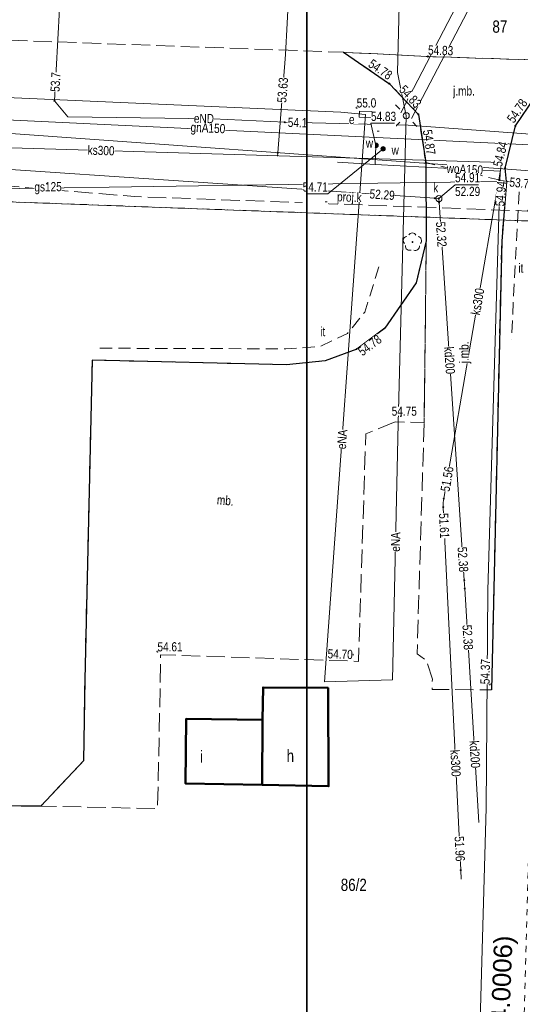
# Model space of a CAD drawing. Header units: metres. Extents: x 5504996 to 5514259, y 5943254 to 5951281.
# Tile 261 of 656: x 5509654 to 5509695, y 5947959 to 5948039. Entities that reach past the tile are written whole.
import ezdxf

# ---------------------------------------------------------------- set-up
doc = ezdxf.new("R2010")
doc.units = ezdxf.units.M
for name, pattern in [('L_0_02', [0]), ('L_0_03', [1, 0.5, -0.5]), ('L_0_04', [1.5, 1, -0.5]), ('L_0_06', [2, 1.5, -0.5])]:
    doc.linetypes.add(name, pattern=pattern)
doc.layers.get('0').update_dxf_attribs({"linetype": 'CONTINUOUS', "lineweight": 18, "true_color": 0x000000})
for name, color, linetype, lineweight, true_color in [('EGB_Budynek', 7, 'CONTINUOUS', 50, 0x0a0909), ('EGB_DzialkaEwidencyjna', 7, 'L_0_02', 18, 0x000000), ('EGB_KonturUzytkuGruntowego', 7, 'L_0_03', 18, 0x008000), ('GES_InneUrzadzeniaTowarzyszace_P', 7, 'CONTINUOUS', 18, 0x000000), ('GES_PrzewodElektroenergetyczny', 1, 'CONTINUOUS', 18, 0xff0000), ('GES_PrzewodGazowy', 7, 'CONTINUOUS', 18, 0xbfbf00), ('GES_PrzewodKanalizacyjny', 7, 'CONTINUOUS', 18, 0x803300), ('GES_PrzewodKanalizacyjny-Projektowany', 7, 'CONTINUOUS', 18, 0x803300), ('GES_PrzewodWodociagowy', 5, 'CONTINUOUS', 18, 0x0000ff), ('GES_Rzedna', 7, 'CONTINUOUS', 18, 0x000000), ('GES_UrzadzeniaSiecElektroenergetyczna_P', 7, 'CONTINUOUS', 18, 0x000000), ('GES_UrzadzeniaSiecKanalizacyjna_P', 7, 'CONTINUOUS', 18, 0x000000), ('GES_UrzadzeniaSiecWodociagowa_P', 7, 'CONTINUOUS', 18, 0x000000), ('OT_Komunikacja', 7, 'CONTINUOUS', 18, 0x000000), ('OT_Rzedna', 7, 'CONTINUOUS', 18, 0x000000), ('OT_ZagospodarowanieTerenu', 7, 'CONTINUOUS', 18, 0x000000), ('OT_ZagospodarowanieTerenu_P', 7, 'CONTINUOUS', 18, 0x000000)]:
    doc.layers.add(name, color=color, linetype=linetype, lineweight=lineweight, true_color=true_color)
doc.layers.add('EGB_ObrebEwidencyjny', color=1, linetype='CONTINUOUS', lineweight=18)
doc.styles.add('Arial', font='Arial.ttf')
doc.styles.get("Standard").update_dxf_attribs({"font": 'simplex.shx'})

# ---------------------------------------------------------------- blocks, each defined once
blk = doc.blocks.new('SUPP')
at = {"color": 0, "linetype": 'Continuous', "lineweight": 18}
blk.add_circle((0, 0), 0.5, dxfattribs=at)
blk = doc.blocks.new('SUPS01_03')
at = {"linetype": 'Continuous', "lineweight": 13}
blk.add_hatch(color=0, dxfattribs=at).paths.add_polyline_path([(0, -0.09, 1), (0, 0.09, 1)])
at = {"color": 0, "linetype": 'Continuous', "lineweight": 13}
blk.add_circle((0, 0), 0.0906, dxfattribs=at)
blk = doc.blocks.new('SUPS01_05')
at = {"linetype": 'Continuous', "lineweight": 13}
blk.add_hatch(color=0, dxfattribs=at).paths.add_polyline_path([(0, -0.09, 1), (0, 0.09, 1)])
at = {"color": 0, "linetype": 'Continuous', "lineweight": 13}
blk.add_circle((0, 0), 0.0906, dxfattribs=at)
blk = doc.blocks.new('SUPS01_08')
at = {"linetype": 'Continuous', "lineweight": 13}
blk.add_hatch(color=0, dxfattribs=at).paths.add_polyline_path([(0, -0.09, 1), (0, 0.09, 1)])
at = {"color": 0, "linetype": 'Continuous', "lineweight": 13}
blk.add_circle((0, 0), 0.0906, dxfattribs=at)
blk = doc.blocks.new('SUPS01_04')
at = {"linetype": 'Continuous', "lineweight": 13}
blk.add_hatch(color=0, dxfattribs=at).paths.add_polyline_path([(0, -0.09, 1), (0, 0.09, 1)])
at = {"color": 0, "linetype": 'Continuous', "lineweight": 13}
blk.add_circle((0, 0), 0.0906, dxfattribs=at)
blk = doc.blocks.new('SUES')
at = {"color": 0, "linetype": 'Continuous', "lineweight": 18, "flags": 128}
blk.add_lwpolyline([(1, 0.5), (1, -0.5), (-1, -0.5), (-1, 0.5)], close=True, dxfattribs=at)
blk = doc.blocks.new('SUEO')
at = {"color": 0, "linetype": 'Continuous', "lineweight": 18, "flags": 128}
for points in [[(-1.06, 1.06), (-1.76, 1.76)], [(1.76, 1.76), (1.06, 1.06)], [(-1.74, -1.74), (-1.06, -1.06)], [(1.06, -1.06), (1.76, -1.76)]]:
    blk.add_lwpolyline(points, dxfattribs=at)
at = {"color": 0, "linetype": 'Continuous', "lineweight": 18}
blk.add_circle((0, 0), 0.5, dxfattribs=at)
blk = doc.blocks.new('SUKS')
at = {"color": 0, "linetype": 'Continuous', "lineweight": 18}
blk.add_circle((0, 0), 0.5, dxfattribs=at)
blk = doc.blocks.new('SUWW')
at = {"linetype": 'Continuous', "lineweight": 18}
blk.add_hatch(color=0, dxfattribs=at).paths.add_polyline_path([(0, -0.36, 1), (0, 0.36, 1)])
at = {"color": 0, "linetype": 'Continuous', "lineweight": 18}
blk.add_circle((0, 0), 0.361, dxfattribs=at)
blk = doc.blocks.new('OTRS')
at = {"linetype": 'Continuous', "lineweight": 13}
blk.add_hatch(color=0, dxfattribs=at).paths.add_polyline_path([(0, -0.09, 1), (0, 0.09, 1)])
at = {"color": 0, "linetype": 'Continuous', "lineweight": 13}
blk.add_circle((0, 0), 0.0906, dxfattribs=at)
blk = doc.blocks.new('OTRN')
at = {"linetype": 'Continuous', "lineweight": 13}
blk.add_hatch(color=0, dxfattribs=at).paths.add_polyline_path([(0, -0.09, 1), (0, 0.09, 1)])
at = {"color": 0, "linetype": 'Continuous', "lineweight": 13}
blk.add_circle((0, 0), 0.0906, dxfattribs=at)
blk = doc.blocks.new('OTZL')
at = {"linetype": 'Continuous', "lineweight": 18}
blk.add_hatch(color=0, dxfattribs=at).paths.add_polyline_path([(0, -0.07, 1), (0, 0.07, 1)])
at = {"color": 0, "linetype": 'Continuous', "lineweight": 18}
blk.add_circle((0, 0), 0.0721, dxfattribs=at)
for centre, radius, start, end in [((-0.8, 0.24), 0.7, 101.6336, 222.6141), ((-0.02, 0.82), 0.68, 29.5388, 149.6209), ((0.78, 0.24), 0.7, 318.5035, 78.3664), ((-0.46, -0.64), 0.7, 175.1009, 291.5014), ((0.46, -0.66), 0.7, 249.444, 4.8991)]:
    blk.add_arc(centre, radius, start, end, dxfattribs=at)

msp = doc.modelspace()

# ---------------------------------------------------------------- linework, layer by layer
at = {"layer": 'EGB_Budynek', "linetype": 'Continuous', "lineweight": 50, "flags": 128}
for points in [[(5509673.56, 5947976.52), (5509673.61, 5947981.83), (5509673.64, 5947984.46), (5509678.94, 5947984.41), (5509678.98, 5947976.41)], [(5509673.56, 5947976.52), (5509667.33, 5947976.63), (5509667.39, 5947981.91), (5509673.61, 5947981.83)]]:
    msp.add_lwpolyline(points, close=True, dxfattribs=at)
at = {"layer": 'EGB_DzialkaEwidencyjna', "linetype": 'CONTINUOUS', "lineweight": 18}
for p, q in [((5509696.68, 5948022.39), (5509594.76, 5948026.15)), ((5509594.76, 5948026.15), (5509696.68, 5948022.39))]:
    msp.add_line(p, q, dxfattribs=at)
at = {"layer": 'EGB_KonturUzytkuGruntowego', "color": 96, "linetype": 'L_0_03', "lineweight": 18, "true_color": 0x008000, "flags": 128}
for points in [[(5508597.61, 5947935.71), (5508597.55, 5947948.08), (5508602.03, 5947948.57), (5508602.08, 5947938.57), (5508604.73, 5947935.22), (5508654.68, 5947930.72), (5508698.68, 5947913.97), (5508722.9, 5947910.73), (5508793.21, 5947901.31), (5508795.94, 5947900.95), (5508803.63, 5947898.73), (5508825.53, 5947892.4), (5508866.02, 5947880.71), (5508876.03, 5947875.03), (5508893.77, 5947864.92), (5508898.52, 5947862.44), (5508925.01, 5947848.54), (5509014.84, 5947797.21), (5509042.07, 5947783.91), (5509084.08, 5947766.9), (5509103.75, 5947760.77), (5509054.51, 5947853.99), (5509038.61, 5947912.51), (5509021.12, 5947991.85), (5509022.24, 5948044.37), (5509025.94, 5948069.25), (5509046.98, 5948067.88), (5509050.67, 5948067.68), (5509073.59, 5948066.93), (5509096.54, 5948066.05), (5509127.04, 5948065.27), (5509132.98, 5948065.08), (5509152.99, 5948064.9), (5509173.03, 5948064.56), (5509193, 5948064.29), (5509198.42, 5948063.71), (5509199.18, 5948063.69), (5509220.64, 5948063.25), (5509225.45, 5948063.15), (5509245.01, 5948062.75), (5509257.97, 5948062.5), (5509294.98, 5948061.8), (5509319.32, 5948060.99), (5509356.99, 5948060.25), (5509421.92, 5948058.97), (5509435.89, 5948058.53), (5509466.74, 5948057.56), (5509490.66, 5948056.81), (5509504.11, 5948056.38), (5509557.63, 5948054.7), (5509564.76, 5948054.47), (5509576.68, 5948054.11), (5509620.93, 5948052.71), (5509657.27, 5948051.56), (5509685.44, 5948050.68), (5509686.51, 5948085.74), (5509687.18, 5948108.13), (5509687.88, 5948130.75), (5509693.87, 5948130.58), (5509691.42, 5948050.47), (5509732.28, 5948049.13), (5509730.85, 5948021.07), (5509696.68, 5948022.39), (5509594.76, 5948026.15), (5509499.66, 5948029.64), (5509499.56, 5947905.29), (5509504.5, 5947899.94), (5509587.6, 5947896.1), (5509585.59, 5947864.33), (5509575.37, 5947864.59), (5509576.64, 5947886.08), (5509498.13, 5947890.31), (5509488.23, 5947890.75), (5509488.48, 5947913.74), (5509489.33, 5947995.12), (5509489.7, 5948030.11), (5509479.3, 5948030.34), (5509467.32, 5948030.6), (5509455.22, 5948030.86), (5509385.84, 5948032.34), (5509377.95, 5948032.51), (5509350.87, 5948033.35), (5509349.2, 5947959.13), (5509337.71, 5947959.76), (5509334.66, 5947888.98), (5509297.54, 5947892), (5509292.75, 5947892.4), (5509255.93, 5947895.18), (5509255.67, 5947887.03), (5509254.71, 5947863.82), (5509252.12, 5947789.29), (5509251.67, 5947776.84), (5509251.54, 5947772.88), (5509250.57, 5947745.43), (5509238.85, 5947743.15), (5509239.95, 5947776.32), (5509240.47, 5947791.94), (5509242.64, 5947857.18), (5509213.31, 5947858.09), (5509181.75, 5947859.21), (5509155.43, 5947860.14), (5509148.09, 5947860.4), (5509148.58, 5947872.41), (5509156.2, 5947872.11), (5509168.78, 5947871.69), (5509209.59, 5947870.27), (5509209.84, 5947882.42), (5509210.41, 5947910.65), (5509217.55, 5947910.12), (5509243.89, 5947908.17), (5509243.99, 5947933.37), (5509244.04, 5947945.4), (5509250.22, 5947945.91), (5509269.02, 5947947.43), (5509311.05, 5947971.5), (5509322.9, 5947982.43), (5509336.22, 5948001.66), (5509336.53, 5948033.79), (5509270.72, 5948035.85), (5509259.72, 5948036.18), (5509245.23, 5948036.63), (5509142.07, 5948038.95), (5509087.26, 5948041.33), (5509083.23, 5948041.5), (5509032.28, 5948043.7), (5509031.65, 5948022.04), (5509030.76, 5947991.55), (5509032.54, 5947991.59), (5509038.33, 5947964.49), (5509049.46, 5947912.36), (5509075.97, 5947836.54), (5509081.53, 5947820.99), (5509109.59, 5947773.36), (5509138.95, 5947723.71), (5509132.11, 5947722.74), (5509126.18, 5947721.9), (5509120.95, 5947731.74), (5509108.73, 5947755.83), (5509105.61, 5947756.69), (5509100.47, 5947758.09), (5509081.88, 5947763.18), (5509040.48, 5947779.48), (5509013.58, 5947792.7), (5508975.08, 5947814.8), (5508923.74, 5947844.25), (5508885.92, 5947864.82), (5508863.7, 5947877.03), (5508833.74, 5947885.83), (5508795.87, 5947896.95), (5508793.76, 5947897.24), (5508724.56, 5947906.47), (5508697.07, 5947910.13), (5508654.28, 5947926.6), (5508597.44, 5947931.57)], [(5509594.76, 5948026.15), (5509696.68, 5948022.39), (5509695.09, 5947964.38), (5509694.7, 5947950.21), (5509692.34, 5947863.96), (5509590.97, 5947864.3), (5509585.59, 5947864.33), (5509587.6, 5947896.1), (5509504.5, 5947899.94), (5509499.56, 5947905.29), (5509499.66, 5948029.64)]]:
    msp.add_lwpolyline(points, close=True, dxfattribs=at)
at = {"layer": 'GES_PrzewodElektroenergetyczny', "lineweight": 18}
for p, q in [((5509693.317, 5948047.481), (5509684.857, 5948031.241)), ((5509694.203, 5948047.019), (5509685.743, 5948030.779))]:
    msp.add_line(p, q, dxfattribs=at)
at = {"layer": 'GES_PrzewodElektroenergetyczny', "color": 1, "linetype": 'Continuous', "lineweight": 18, "true_color": 0xff0000, "flags": 128}
for points in [[(5509697.35, 5948023.42), (5509697.35, 5948029.06), (5509695.42, 5948029.52), (5509685.47, 5948030.24), (5509675.41, 5948030.48), (5509669.59, 5948030.77), (5509657.73, 5948030.91), (5509656.66, 5948032.23), (5509657.62, 5948049.72), (5509657.5, 5948051.21), (5509657.13, 5948051.46)], [(5509685.3, 5948031.01), (5509684.6, 5948034.52), (5509684.91, 5948047.64)], [(5509678.65, 5947984.9), (5509681.99, 5948031.12), (5509679.99, 5948031.29), (5509648.41, 5948032.68), (5509617.35, 5948033.8), (5509586.53, 5948034.91), (5509586.53, 5948036.88)], [(5509678.65, 5947984.9), (5509684.19, 5947985.07), (5509684.64, 5948005.94), (5509685.3, 5948031.01)]]:
    msp.add_lwpolyline(points, dxfattribs=at)
at = {"layer": 'GES_PrzewodGazowy', "color": 52, "linetype": 'Continuous', "lineweight": 18, "true_color": 0xbfbf00, "flags": 128}
for points in [[(5509564.13, 5948034.16), (5509570.43, 5948034), (5509589.68, 5948033.65), (5509640.8, 5948031.26), (5509714.68, 5948027.72)], [(5509498.92, 5948030.52), (5509499.76, 5948030.38), (5509501.33, 5948031.12), (5509506.75, 5948031.01), (5509546, 5948030.11), (5509550.14, 5948027.97), (5509573.35, 5948027.2), (5509579.82, 5948027.23), (5509642.85, 5948024.92), (5509686.62, 5948025.56), (5509693.47, 5948025.65), (5509698.37, 5948025.12), (5509745.51, 5948022.16), (5509751.92, 5948029.39), (5509844.88, 5948026.44), (5509893.88, 5948022.95), (5510007.47, 5948020.06), (5510064.6, 5948013.59)]]:
    msp.add_lwpolyline(points, dxfattribs=at)
at = {"layer": 'GES_PrzewodKanalizacyjny', "color": 36, "linetype": 'Continuous', "lineweight": 18, "true_color": 0x803300, "flags": 128}
for points in [[(5509730.99, 5948023.88), (5509693.16, 5948026.7), (5509649.29, 5948029.83), (5509630.84, 5948030.89), (5509619.94, 5948031.41), (5509558.05, 5948032.68), (5509509.11, 5948033.43)], [(5509689.78, 5947968.85), (5509689.74, 5947969.58), (5509688.32, 5947999.14), (5509688.3, 5947999.51), (5509688.36, 5947999.83), (5509693.08, 5948027.19), (5509631.31, 5948029.05), (5509630.95, 5948029.06)], [(5509630.24, 5948028.17), (5509630.58, 5948028.15), (5509687.63, 5948024.29), (5509687.96, 5948024.27), (5509687.98, 5948023.94), (5509690.03, 5947993.2), (5509690.05, 5947992.85), (5509690.07, 5947992.5), (5509691.23, 5947973.47)]]:
    msp.add_lwpolyline(points, dxfattribs=at)
at = {"layer": 'GES_PrzewodKanalizacyjny-Projektowany', "color": 36, "linetype": 'L_0_06', "lineweight": 18, "true_color": 0x803300, "flags": 128}
msp.add_lwpolyline([(5508990.98, 5948042.58), (5508997.85, 5948047.83), (5509017.68, 5948046.64), (5509033.42, 5948045.81), (5509050.84, 5948045.39), (5509058.06, 5948044.3), (5509084.94, 5948043.37), (5509099.02, 5948043.14), (5509112.6, 5948042.86), (5509126.18, 5948042.59), (5509146.73, 5948042.35), (5509161.97, 5948041.71), (5509174.08, 5948041.28), (5509197.48, 5948040.55), (5509204.71, 5948042.39), (5509213.62, 5948042.39), (5509239.04, 5948041.16), (5509278.96, 5948040.86), (5509294.44, 5948040.1), (5509314.65, 5948039.32), (5509334.8, 5948038.1), (5509353.24, 5948037.6), (5509373.59, 5948035.35), (5509389.75, 5948035.55), (5509499.28, 5948031.94), (5509505.28, 5948031.81), (5509532.04, 5948031.21), (5509569.57, 5948030.14), (5509607.1, 5948029.07), (5509635.15, 5948026.75), (5509663.19, 5948024.43), (5509695.17, 5948023.25), (5509697, 5948025.91), (5509712.04, 5948025.63), (5509731.75, 5948024.16), (5509734.66, 5948024.04), (5509736.32, 5948065.78), (5509734.44, 5948069.21), (5509735.19, 5948094.98), (5509735.7, 5948109.4), (5509736.48, 5948127.94), (5509737.25, 5948146.48), (5509737.96, 5948168.49), (5509738.88, 5948195.8), (5509747, 5948209.06), (5509747.68, 5948235.54), (5509748.37, 5948262.03), (5509733.81, 5948274.17)], dxfattribs=at)
at = {"layer": 'GES_PrzewodWodociagowy', "color": 5, "linetype": 'Continuous', "lineweight": 18, "true_color": 0x0000ff, "flags": 128}
for points in [[(5509683.07, 5948053.85), (5509682.57, 5948053.75), (5509676.88, 5948053.66), (5509675.87, 5948043.69), (5509675.47, 5948036), (5509674.84, 5948028), (5509674.82, 5948027.71)], [(5509682.84, 5948028.6), (5509682.78, 5948027.05)], [(5509679.7, 5948027.22), (5509682.78, 5948027.05), (5509692.96, 5948026.49)], [(5509692.96, 5948026.49), (5509691.95, 5947992.37), (5509691.82, 5947974.64), (5509690.94, 5947943.84), (5509690.49, 5947927.4), (5509689.91, 5947909.12), (5509688.76, 5947870.97), (5509650.47, 5947872), (5509622.61, 5947872.88), (5509613.13, 5947872.73), (5509613.9, 5947914.61)]]:
    msp.add_lwpolyline(points, dxfattribs=at)
at = {"layer": 'OT_Komunikacja', "color": 18, "linetype": 'L_0_06', "lineweight": 18, "true_color": 0x000000, "flags": 128}
for points in [[(5509730.4, 5948034.52), (5509722.01, 5948034.78), (5509711.99, 5948035.14), (5509711.06, 5948035.09), (5509704.98, 5948035.35), (5509698.75, 5948035.46), (5509687.06, 5948035.83), (5509680.19, 5948036.18), (5509646.83, 5948037.39), (5509600.66, 5948038.91), (5509584.91, 5948039.35), (5509567.04, 5948039.96), (5509565.4, 5948040.08), (5509562.8, 5948040.11), (5509539.41, 5948040.94), (5509509.32, 5948042.08), (5509507.45, 5948041.99), (5509506.43, 5948042.12), (5509486.37, 5948042.36), (5509485.42, 5948042.83), (5509484.44, 5948042.83), (5509480.38, 5948043.04), (5509477.36, 5948043.09), (5509453.47, 5948043.82), (5509434.49, 5948044.43), (5509375.65, 5948046.35), (5509357.43, 5948046.9), (5509355.82, 5948047.02), (5509344.63, 5948047.42), (5509333.94, 5948047.78), (5509309.72, 5948048.45), (5509233.24, 5948050.78), (5509215.19, 5948051.4), (5509205.46, 5948051.69), (5509175.93, 5948052.66), (5509169.89, 5948052.8), (5509164.6, 5948053.02), (5509156.03, 5948053.27), (5509110.15, 5948054.68), (5509100.65, 5948054.96), (5509076.35, 5948055.7), (5509049.54, 5948056.6), (5509044.9, 5948056.79), (5509041.79, 5948056.78), (5509039.35, 5948056.33), (5509036.15, 5948054.39), (5509034.18, 5948052.43), (5509032.71, 5948050.93), (5509030.77, 5948047.82), (5509030.04, 5948046.42), (5509029.86, 5948045.88), (5509023.72, 5948047.33), (5509023.69, 5948047.88), (5509023.57, 5948049.51), (5509023.22, 5948050.94), (5509025.29, 5948064.91), (5509047.27, 5948064.21), (5509049.98, 5948064.1), (5509054.85, 5948063.96), (5509073.78, 5948063.37), (5509076.77, 5948063.3), (5509079.82, 5948063.17), (5509114.14, 5948062.07), (5509121.33, 5948061.87), (5509124.28, 5948061.78), (5509136.37, 5948061.38), (5509144.75, 5948061.16), (5509149.88, 5948061), (5509153.65, 5948060.87), (5509155.99, 5948060.77), (5509159.09, 5948060.69), (5509162.57, 5948060.63), (5509168.69, 5948060.4), (5509170, 5948060.38), (5509181.54, 5948060.01), (5509186.72, 5948059.83), (5509190.92, 5948059.7), (5509200.12, 5948059.36), (5509216.9, 5948058.82), (5509231.04, 5948058.4), (5509233.75, 5948058.31), (5509302.1, 5948056.18), (5509318.5, 5948055.68), (5509344.96, 5948054.88), (5509375.69, 5948053.88), (5509396.49, 5948053.23), (5509418.73, 5948052.55), (5509422.87, 5948052.42), (5509434.79, 5948051.99), (5509453.53, 5948051.37), (5509477.15, 5948050.52), (5509491.12, 5948049.9), (5509494.84, 5948049.76), (5509507.35, 5948049.31), (5509507.99, 5948049.27), (5509539.72, 5948047.93), (5509551.76, 5948047.5), (5509556.85, 5948047.3), (5509576.89, 5948046.57), (5509597.66, 5948045.71), (5509600.82, 5948045.6), (5509612.23, 5948045.17), (5509624.03, 5948044.71), (5509640.25, 5948044.06), (5509641.11, 5948044.03), (5509641.12, 5948043.83), (5509646.86, 5948043.55), (5509687.31, 5948041.99), (5509731.83, 5948040.36)], [(5509693.47, 5948025.65), (5509686.89, 5948027.19), (5509686.29, 5948031.11), (5509683.94, 5948033.62), (5509680.19, 5948036.18), (5509687.06, 5948035.83), (5509698.75, 5948035.46), (5509696.26, 5948033.23), (5509694.19, 5948030.18), (5509693.35, 5948026.74)], [(5509693.08, 5948020.79), (5509692.25, 5947984.26), (5509687.42, 5947984.3), (5509687.43, 5947985.14), (5509686.96, 5947986.65), (5509686.19, 5947987.2), (5509686.76, 5948006.01), (5509686.94, 5948020.82), (5509686.89, 5948027.19), (5509693.47, 5948025.65)], [(5509684.39, 5948006.09), (5509682.01, 5948005.1), (5509681.42, 5947986.58), (5509665.3, 5947987.12), (5509665.27, 5947984.77), (5509665.05, 5947974.58), (5509655.54, 5947974.8), (5509659.02, 5947978.47), (5509659.12, 5947985.09), (5509659.73, 5948011.11), (5509675.55, 5948010.73), (5509678.7, 5948011.06), (5509681.29, 5948012.01), (5509683.57, 5948013.71), (5509686.11, 5948017.39), (5509686.94, 5948020.82), (5509686.76, 5948006.01)]]:
    msp.add_lwpolyline(points, close=True, dxfattribs=at)
at = {"layer": 'OT_Komunikacja', "color": 18, "linetype": 'Continuous', "lineweight": 25, "true_color": 0x000000, "flags": 128}
for points in [[(5509680.19, 5948036.18), (5509683.94, 5948033.62), (5509686.29, 5948031.11), (5509686.89, 5948027.19)], [(5509693.47, 5948025.65), (5509693.35, 5948026.74), (5509694.19, 5948030.18), (5509696.26, 5948033.23), (5509698.75, 5948035.46)], [(5509686.89, 5948027.19), (5509686.94, 5948020.82), (5509686.11, 5948017.39), (5509683.57, 5948013.71), (5509681.29, 5948012.01), (5509678.7, 5948011.06), (5509675.55, 5948010.73), (5509659.73, 5948011.11), (5509659.12, 5947985.09), (5509659.02, 5947978.47), (5509655.54, 5947974.8), (5509653.95, 5947974.78), (5509645.71, 5947974.95), (5509631.45, 5947975.44), (5509630.33, 5947975.86), (5509629.06, 5947976.78), (5509627.95, 5947978.76), (5509627.84, 5947980.89), (5509600.31, 5947981.54), (5509598.87, 5947951.72)], [(5509693.47, 5948025.65), (5509693.08, 5948020.79), (5509692.25, 5947984.26)]]:
    msp.add_lwpolyline(points, dxfattribs=at)
at = {"layer": 'OT_ZagospodarowanieTerenu', "color": 18, "linetype": 'L_0_04', "lineweight": 18, "true_color": 0x000000, "flags": 128}
for points in [[(5509694.49, 5948024.81), (5509693.87, 5948012.81)], [(5509683.08, 5948018.7), (5509681.92, 5948015.01), (5509680.52, 5948013.28), (5509678.3, 5948012.22), (5509675.51, 5948012.03), (5509659.96, 5948012.08)]]:
    msp.add_lwpolyline(points, dxfattribs=at)

# ---------------------------------------------------------------- block references
at = {"layer": 'GES_InneUrzadzeniaTowarzyszace_P', "linetype": 'Continuous', "xscale": 0.5, "yscale": 0.5, "zscale": 0.5, "rotation": 360}
msp.add_blockref('SUPP', (5509685.3, 5948031.01), dxfattribs=at)
at = {"layer": 'GES_Rzedna', "color": 1, "linetype": 'Continuous', "true_color": 0xff0000, "xscale": 0.5, "yscale": 0.5, "zscale": 0.5, "rotation": 360}
for p in [(5509656.66, 5948032.23, 53.7), (5509675.41, 5948030.48, 54.1)]:
    msp.add_blockref('SUPS01_03', p, dxfattribs=at)
at = {"layer": 'GES_Rzedna', "color": 5, "linetype": 'Continuous', "true_color": 0x0000ff, "xscale": 0.5, "yscale": 0.5, "zscale": 0.5, "rotation": 360}
for p in [(5509682.84, 5948028.6, 54.83), (5509674.84, 5948028, 53.63), (5509683.42, 5948028.32, 54.71)]:
    msp.add_blockref('SUPS01_08', p, dxfattribs=at)
at = {"layer": 'GES_Rzedna', "color": 52, "linetype": 'Continuous', "true_color": 0xbfbf00, "xscale": 0.5, "yscale": 0.5, "zscale": 0.5, "rotation": 360}
msp.add_blockref('SUPS01_04', (5509693.47, 5948025.65, 53.74), dxfattribs=at)
at = {"layer": 'GES_Rzedna', "color": 36, "linetype": 'Continuous', "true_color": 0x803300, "xscale": 0.5, "yscale": 0.5, "zscale": 0.5, "rotation": 360}
for p in [(5509687.63, 5948024.29, 52.29), (5509687.96, 5948024.27, 54.91), (5509687.98, 5948023.94, 52.32), (5509688.36, 5947999.83, 51.56), (5509688.32, 5947999.14, 51.61), (5509690.03, 5947993.2, 52.38), (5509690.07, 5947992.5, 52.38), (5509689.74, 5947969.58, 51.96)]:
    msp.add_blockref('SUPS01_05', p, dxfattribs=at)
at = {"layer": 'GES_UrzadzeniaSiecElektroenergetyczna_P', "linetype": 'Continuous', "xscale": 0.5, "yscale": 0.5, "zscale": 0.5, "rotation": 360}
msp.add_blockref('SUEO', (5509685.3, 5948031.01), dxfattribs=at)
at = {"layer": 'GES_UrzadzeniaSiecElektroenergetyczna_P', "color": 1, "linetype": 'Continuous', "true_color": 0xff0000, "xscale": 0.5, "yscale": 0.5, "zscale": 0.5, "rotation": 357.4}
msp.add_blockref('SUES', (5509681.99, 5948031.12), dxfattribs=at)
at = {"layer": 'GES_UrzadzeniaSiecKanalizacyjna_P', "color": 36, "linetype": 'Continuous', "true_color": 0x803300, "xscale": 0.5, "yscale": 0.5, "zscale": 0.5, "rotation": 360}
msp.add_blockref('SUKS', (5509687.96, 5948024.27), dxfattribs=at)
at = {"layer": 'GES_UrzadzeniaSiecWodociagowa_P', "color": 5, "linetype": 'Continuous', "true_color": 0x0000ff, "xscale": 0.5, "yscale": 0.5, "zscale": 0.5, "rotation": 360}
for p in [(5509682.84, 5948028.6), (5509683.42, 5948028.32)]:
    msp.add_blockref('SUWW', p, dxfattribs=at)
at = {"layer": 'OT_Rzedna', "linetype": 'Continuous', "xscale": 0.5, "yscale": 0.5, "zscale": 0.5}
for name, p in [('OTRS', (5509687.06, 5948035.83, 54.83)), ('OTRS', (5509683.94, 5948033.62, 54.78)), ('OTRN', (5509681.27, 5948031.67, 55)), ('OTRS', (5509686.29, 5948031.11, 54.83)), ('OTRS', (5509694.19, 5948030.18, 54.78)), ('OTRS', (5509686.89, 5948027.19, 54.87)), ('OTRS', (5509693.35, 5948026.74, 54.84)), ('OTRS', (5509693.47, 5948025.65, 54.94)), ('OTRS', (5509681.29, 5948012.01, 54.78)), ('OTRS', (5509684.87, 5948006.56, 54.75)), ('OTRS', (5509665.04, 5947987.38, 54.61)), ('OTRS', (5509680.95, 5947987.13, 54.7)), ('OTRS', (5509692.1, 5947984.71, 54.37))]:
    msp.add_blockref(name, p, dxfattribs=at)
at = {"layer": 'OT_ZagospodarowanieTerenu_P', "color": 96, "linetype": 'Continuous', "true_color": 0x008000, "xscale": 0.5, "yscale": 0.5, "zscale": 0.5}
msp.add_blockref('OTZL', (5509685.81, 5948020.72), dxfattribs=at)

# ---------------------------------------------------------------- texts
at = {"layer": 'EGB_ObrebEwidencyjny', "linetype": 'ByBlock', "style": 'Arial'}
msp.add_text('Nowogard - 6 (320404_4.0006)', height=1.5, rotation=447.86195, dxfattribs=at).set_placement((5509692.881, 5947935.125))

# ---------------------------------------------------------------- next in the draw order: texts
at = {"layer": 'EGB_Budynek', "color": 18, "true_color": 0x000000, "char_height": 1, "attachment_point": 7, "line_spacing_factor": 0.9, "bg_fill": 3, "box_fill_scale": 1, "bg_fill_color": 0, "bg_fill_transparency": 0}
for s, insert in [('\\W0.7818x;\\fArial|b0|i0;i', (5509668.51, 5947978.32)), ('\\W0.7818x;\\fArial|b0|i0;h', (5509675.56, 5947978.38))]:
    msp.add_mtext(s, dxfattribs=dict(at, insert=insert))
at = {"layer": 'EGB_DzialkaEwidencyjna', "color": 18, "true_color": 0x000000, "char_height": 1, "line_spacing_factor": 0.9, "bg_fill": 3, "box_fill_scale": 1, "bg_fill_color": 0, "bg_fill_transparency": 0}
for s, insert, attachment_point in [('\\W0.7818x;\\fArial|b0|i0;87', (5509692.322, 5948038.767), 1), ('\\W0.7818x;\\fArial|b0|i0;86/2', (5509679.969, 5947967.867), 7)]:
    msp.add_mtext(s, dxfattribs=dict(at, insert=insert, attachment_point=attachment_point))
at = {"layer": 'GES_PrzewodElektroenergetyczny', "color": 1, "true_color": 0xff0000, "char_height": 0.75, "attachment_point": 4, "line_spacing_factor": 0.9, "bg_fill": 3, "box_fill_scale": 1, "bg_fill_color": 0, "bg_fill_transparency": 0}
for s, insert, rotation in [('\\W0.7818x;\\fArial|b0|i0;eND', (5509668.01, 5948030.79), 359.3), ('\\W0.7818x;\\fArial|b0|i0;eNA', (5509680.02, 5948003.86), 85.9), ('\\W0.7818x;\\fArial|b0|i0;eNA', (5509684.42, 5947995.51), 88.8)]:
    msp.add_mtext(s, dxfattribs=dict(at, insert=insert, rotation=rotation))
at = {"layer": 'GES_PrzewodGazowy', "color": 52, "true_color": 0xbfbf00, "insert": (5509655.02, 5948025.1), "char_height": 0.75, "attachment_point": 4, "rotation": 0.8, "line_spacing_factor": 0.9, "bg_fill": 3, "box_fill_scale": 1, "bg_fill_color": 0, "bg_fill_transparency": 0}
msp.add_mtext('\\W0.7818x;\\fArial|b0|i0;gs125', dxfattribs=at)
at = {"layer": 'GES_PrzewodKanalizacyjny', "color": 36, "true_color": 0x803300, "char_height": 0.75, "attachment_point": 4, "line_spacing_factor": 0.9, "bg_fill": 3, "box_fill_scale": 1, "bg_fill_color": 0, "bg_fill_transparency": 0}
for s, insert, rotation in [('\\W0.7818x;\\fArial|b0|i0;ks300', (5509659.36, 5948028.21), 358.3), ('\\W0.7818x;\\fArial|b0|i0;ks300', (5509690.94, 5948014.8), 80.2), ('\\W0.7818x;\\fArial|b0|i0;kd200', (5509688.76, 5948012.2), 273.8), ('\\W0.7818x;\\fArial|b0|i0;kd200', (5509690.82, 5947980.12), 273.5), ('\\W0.7818x;\\fArial|b0|i0;ks300', (5509689.27, 5947979.38), 272.7)]:
    msp.add_mtext(s, dxfattribs=dict(at, insert=insert, rotation=rotation))
at = {"layer": 'GES_PrzewodKanalizacyjny-Projektowany', "color": 36, "true_color": 0x803300, "insert": (5509679.65, 5948023.82), "char_height": 0.75, "attachment_point": 7, "rotation": 357.9, "line_spacing_factor": 0.9, "bg_fill": 3, "box_fill_scale": 1, "bg_fill_color": 0, "bg_fill_transparency": 0}
msp.add_mtext('\\W0.7818x;\\fArial|b0|i0;proj.k', dxfattribs=at)
at = {"layer": 'GES_PrzewodWodociagowy', "color": 5, "true_color": 0x0000ff, "insert": (5509688.6, 5948026.73), "char_height": 0.75, "attachment_point": 4, "rotation": 356.9, "line_spacing_factor": 0.9, "bg_fill": 3, "box_fill_scale": 1, "bg_fill_color": 0, "bg_fill_transparency": 0}
msp.add_mtext('\\W0.7818x;\\fArial|b0|i0;woA150', dxfattribs=at)
at = {"layer": 'GES_Rzedna', "color": 1, "true_color": 0xff0000, "char_height": 0.75, "attachment_point": 4, "line_spacing_factor": 0.9, "bg_fill": 3, "box_fill_scale": 1, "bg_fill_color": 0, "bg_fill_transparency": 0}
for s, insert, rotation in [('\\W0.7818x;\\fArial|b0|i0;53.7', (5509656.7, 5948032.96), 86.9), ('\\W0.7818x;\\fArial|b0|i0;54.1', (5509675.66, 5948030.47), 358.6)]:
    msp.add_mtext(s, dxfattribs=dict(at, insert=insert, rotation=rotation))
at = {"layer": 'GES_Rzedna', "color": 5, "true_color": 0x0000ff, "insert": (5509675.16, 5948032.08), "char_height": 0.75, "attachment_point": 4, "rotation": 85.5, "line_spacing_factor": 0.9, "bg_fill": 3, "box_fill_scale": 1, "bg_fill_color": 0, "bg_fill_transparency": 0}
msp.add_mtext('\\W0.7818x;\\fArial|b0|i0;53.63', dxfattribs=at)
at = {"layer": 'GES_Rzedna', "color": 5, "true_color": 0x0000ff, "char_height": 0.75, "line_spacing_factor": 0.9, "bg_fill": 3, "box_fill_scale": 1, "bg_fill_color": 0, "bg_fill_transparency": 0}
for s, insert, attachment_point in [('\\W0.7818x;\\fArial|b0|i0;54.83\\P  -', (5509682.43, 5948029.46), 7), ('\\W0.7818x;\\fArial|b0|i0;54.71\\P  -', (5509678.92, 5948023.71), 9)]:
    msp.add_mtext(s, dxfattribs=dict(at, insert=insert, attachment_point=attachment_point))
at = {"layer": 'GES_Rzedna', "color": 52, "true_color": 0xbfbf00, "insert": (5509693.72, 5948025.62), "char_height": 0.75, "attachment_point": 4, "rotation": 353.8, "line_spacing_factor": 0.9, "bg_fill": 3, "box_fill_scale": 1, "bg_fill_color": 0, "bg_fill_transparency": 0}
msp.add_mtext('\\W0.7818x;\\fArial|b0|i0;53.74', dxfattribs=at)
at = {"layer": 'GES_Rzedna', "color": 36, "true_color": 0x803300, "char_height": 0.75, "attachment_point": 4, "line_spacing_factor": 0.9, "bg_fill": 3, "box_fill_scale": 1, "bg_fill_color": 0, "bg_fill_transparency": 0}
for s, insert, rotation in [('\\W0.7818x;\\fArial|b0|i0;52.32', (5509688.09, 5948022.38), 273.8), ('\\W0.7818x;\\fArial|b0|i0;51.56', (5509688.46, 5948000.42), 80.2), ('\\W0.7818x;\\fArial|b0|i0;51.61', (5509688.34, 5947998.65), 272.8), ('\\W0.7818x;\\fArial|b0|i0;52.38', (5509689.85, 5947995.9), 273.8), ('\\W0.7818x;\\fArial|b0|i0;52.38', (5509690.25, 5947989.56), 273.5), ('\\W0.7818x;\\fArial|b0|i0;51.96', (5509689.61, 5947972.34), 272.8)]:
    msp.add_mtext(s, dxfattribs=dict(at, insert=insert, rotation=rotation))
at = {"layer": 'GES_UrzadzeniaSiecElektroenergetyczna_P', "color": 1, "true_color": 0xff0000, "insert": (5509680.64, 5948030.32), "char_height": 0.75, "attachment_point": 7, "line_spacing_factor": 0.9, "bg_fill": 3, "box_fill_scale": 1, "bg_fill_color": 0, "bg_fill_transparency": 0}
msp.add_mtext('\\W0.7818x;\\fArial|b0|i0;e', dxfattribs=at)
at = {"layer": 'GES_UrzadzeniaSiecKanalizacyjna_P', "color": 36, "true_color": 0x803300, "insert": (5509687.5, 5948024.77), "char_height": 0.75, "attachment_point": 7, "line_spacing_factor": 0.9, "bg_fill": 3, "box_fill_scale": 1, "bg_fill_color": 0, "bg_fill_transparency": 0}
msp.add_mtext('\\W0.7818x;\\fArial|b0|i0;k', dxfattribs=at)
at = {"layer": 'GES_UrzadzeniaSiecWodociagowa_P', "color": 5, "true_color": 0x0000ff, "insert": (5509684.11, 5948027.83), "char_height": 0.75, "attachment_point": 7, "line_spacing_factor": 0.9, "bg_fill": 3, "box_fill_scale": 1, "bg_fill_color": 0, "bg_fill_transparency": 0}
msp.add_mtext('\\W0.7818x;\\fArial|b0|i0;w', dxfattribs=at)
at = {"layer": 'OT_Komunikacja', "color": 18, "true_color": 0x000000, "insert": (5509689.12, 5948032.43), "char_height": 0.75, "attachment_point": 7, "line_spacing_factor": 0.9, "bg_fill": 3, "box_fill_scale": 1, "bg_fill_color": 0, "bg_fill_transparency": 0}
msp.add_mtext('\\W0.7818x;\\fArial|b0|i0;j.mb.', dxfattribs=at)
at = {"layer": 'OT_Komunikacja', "color": 18, "true_color": 0x000000, "char_height": 0.75, "attachment_point": 7, "line_spacing_factor": 0.9, "bg_fill": 3, "box_fill_scale": 1, "bg_fill_color": 0, "bg_fill_transparency": 0}
for s, insert, rotation in [('\\W0.7818x;\\fArial|b0|i0;j.mb.', (5509690.61, 5948010.85), 90), ('\\W0.7818x;\\fArial|b0|i0;mb.', (5509669.86, 5947999.36), 355.2)]:
    msp.add_mtext(s, dxfattribs=dict(at, insert=insert, rotation=rotation))
at = {"layer": 'OT_Rzedna', "color": 18, "true_color": 0x000000, "char_height": 0.75, "line_spacing_factor": 0.9, "bg_fill": 3, "box_fill_scale": 1, "bg_fill_color": 0, "bg_fill_transparency": 0}
for s, insert, attachment_point, rotation in [('\\W0.7818x;\\fArial|b0|i0;54.83', (5509687.07, 5948035.98), 7, 358.2), ('\\W0.7818x;\\fArial|b0|i0;54.78', (5509694.08, 5948030.35), 7, 55.8), ('\\W0.7818x;\\fArial|b0|i0;54.87', (5509686.64, 5948029.81), 7, 278.7), ('\\W0.7818x;\\fArial|b0|i0;54.78', (5509681.29, 5948012.01), 1, 36.7), ('\\W0.7818x;\\fArial|b0|i0;54.70', (5509680.95, 5947987.13), 6, 358.1), ('\\W0.7818x;\\fArial|b0|i0;54.37', (5509692.1, 5947984.71), 7, 88.7)]:
    msp.add_mtext(s, dxfattribs=dict(at, insert=insert, attachment_point=attachment_point, rotation=rotation))
at = {"layer": 'OT_Rzedna', "color": 18, "true_color": 0x000000, "char_height": 0.75, "attachment_point": 7, "line_spacing_factor": 0.9, "bg_fill": 3, "box_fill_scale": 1, "bg_fill_color": 0, "bg_fill_transparency": 0}
for s, insert in [('\\W0.7818x;\\fArial|b0|i0;54.75', (5509684.12, 5948006.57)), ('\\W0.7818x;\\fArial|b0|i0;54.61', (5509665.04, 5947987.38))]:
    msp.add_mtext(s, dxfattribs=dict(at, insert=insert))
at = {"layer": 'OT_ZagospodarowanieTerenu', "color": 18, "true_color": 0x000000, "char_height": 0.75, "attachment_point": 7, "line_spacing_factor": 0.9, "bg_fill": 3, "box_fill_scale": 1, "bg_fill_color": 0, "bg_fill_transparency": 0}
for insert in [(5509694.43, 5948018.22), (5509678.3, 5948013.05)]:
    msp.add_mtext('\\W0.7818x;\\fArial|b0|i0;it', dxfattribs=dict(at, insert=insert))

# ---------------------------------------------------------------- next in the draw order: texts
at = {"layer": 'GES_PrzewodGazowy', "color": 52, "true_color": 0xbfbf00, "insert": (5509667.74, 5948029.97), "char_height": 0.75, "attachment_point": 4, "rotation": 357.3, "line_spacing_factor": 0.9, "bg_fill": 3, "box_fill_scale": 1, "bg_fill_color": 0, "bg_fill_transparency": 0}
msp.add_mtext('\\W0.7818x;\\fArial|b0|i0;gnA150', dxfattribs=at)
at = {"layer": 'GES_Rzedna', "color": 36, "true_color": 0x803300, "insert": (5509689.28, 5948024.46), "char_height": 0.75, "attachment_point": 7, "line_spacing_factor": 0.9, "bg_fill": 3, "box_fill_scale": 1, "bg_fill_color": 0, "bg_fill_transparency": 0}
msp.add_mtext('\\W0.7818x;\\fArial|b0|i0;54.91\\P52.29', dxfattribs=at)
at = {"layer": 'GES_Rzedna', "color": 36, "true_color": 0x803300, "insert": (5509682.32, 5948024.65), "char_height": 0.75, "attachment_point": 4, "rotation": 356.1, "line_spacing_factor": 0.9, "bg_fill": 3, "box_fill_scale": 1, "bg_fill_color": 0, "bg_fill_transparency": 0}
msp.add_mtext('\\W0.7818x;\\fArial|b0|i0;52.29', dxfattribs=at)
at = {"layer": 'GES_UrzadzeniaSiecWodociagowa_P', "color": 5, "true_color": 0x0000ff, "insert": (5509682.01, 5948028.4), "char_height": 0.75, "attachment_point": 7, "line_spacing_factor": 0.9, "bg_fill": 3, "box_fill_scale": 1, "bg_fill_color": 0, "bg_fill_transparency": 0}
msp.add_mtext('\\W0.7818x;\\fArial|b0|i0;w', dxfattribs=at)
at = {"layer": 'OT_Rzedna', "color": 18, "true_color": 0x000000, "char_height": 0.75, "line_spacing_factor": 0.9, "bg_fill": 3, "box_fill_scale": 1, "bg_fill_color": 0, "bg_fill_transparency": 0}
for s, insert, attachment_point, rotation in [('\\W0.7818x;\\fArial|b0|i0;54.83', (5509684.66, 5948033.06), 7, 313.1), ('\\W0.7818x;\\fArial|b0|i0;54.84', (5509693.1, 5948026.8), 7, 76.3), ('\\W0.7818x;\\fArial|b0|i0;54.94', (5509693.47, 5948025.65), 9, 85.4)]:
    msp.add_mtext(s, dxfattribs=dict(at, insert=insert, attachment_point=attachment_point, rotation=rotation))
at = {"layer": 'OT_Rzedna', "color": 18, "true_color": 0x000000, "insert": (5509681.27, 5948031.67), "char_height": 0.75, "attachment_point": 7, "line_spacing_factor": 0.9, "bg_fill": 3, "box_fill_scale": 1, "bg_fill_color": 0, "bg_fill_transparency": 0}
msp.add_mtext('\\W0.7818x;\\fArial|b0|i0;55.0', dxfattribs=at)

# ---------------------------------------------------------------- next in the draw order: linework, layer by layer
at = {"layer": 'GES_Rzedna', "color": 18, "linetype": 'Continuous', "lineweight": 13, "true_color": 0x000000, "flags": 128}
for points in [[(5509684.347, 5948030.397), (5509682.43, 5948030.397), (5509682.84, 5948028.6)], [(5509677.175, 5948024.647), (5509678.92, 5948024.647), (5509683.42, 5948028.32)], [(5509691.181, 5948025.397), (5509689.28, 5948025.397), (5509687.96, 5948024.27)]]:
    msp.add_lwpolyline(points, dxfattribs=at)

# ---------------------------------------------------------------- next in the draw order: texts
at = {"layer": 'OT_Rzedna', "color": 18, "true_color": 0x000000, "insert": (5509682.14, 5948035.04), "char_height": 0.75, "attachment_point": 7, "rotation": 325.7, "line_spacing_factor": 0.9, "bg_fill": 3, "box_fill_scale": 1, "bg_fill_color": 0, "bg_fill_transparency": 0}
msp.add_mtext('\\W0.7818x;\\fArial|b0|i0;54.78', dxfattribs=at)

# ---------------------------------------------------------------- next in the draw order: linework, layer by layer
at = {"linetype": 'ByBlock', "lineweight": 35}
msp.add_lwpolyline([(5509677.209, 5947932.864), (5510021.956, 5947932.957), (5510021.95, 5948076.137), (5509677.209, 5948076.134)], close=True, dxfattribs=at)

doc.saveas('drawing.dxf')
